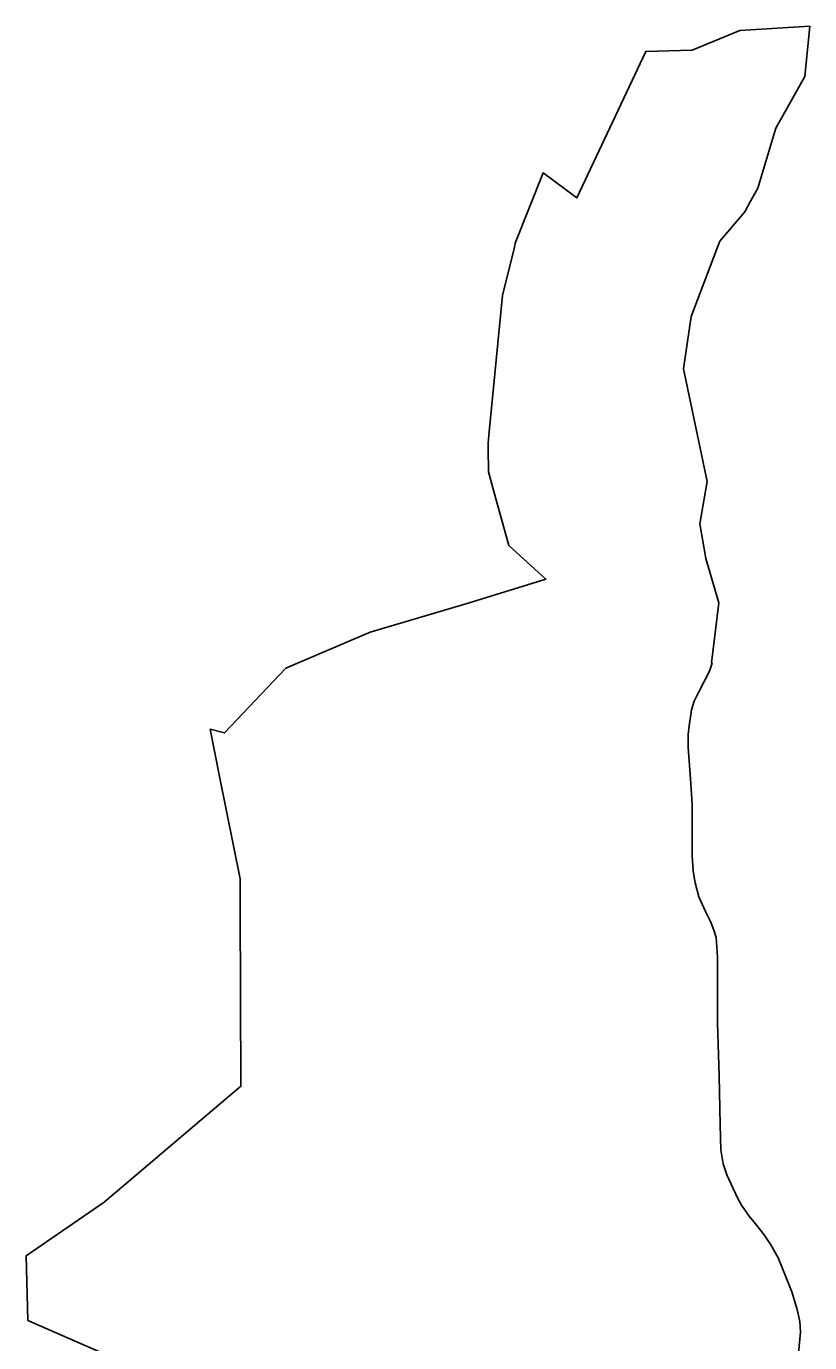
# Model space of a CAD drawing. Extents: x -263943 to -261149, y -1236934 to -1230686.
# Drawn here: x -262089 to -261154, y -1232257 to -1230686 of the extents above; entities that cross this region are included whole.
import ezdxf

# ---------------------------------------------------------------- set-up
doc = ezdxf.new("R2010")
doc.units = 0
for name, color, linetype in [('body_kn', 7, 'Continuous'), ('zuob_linie', 7, 'Continuous'), ('zuob_plochy', 7, 'Continuous')]:
    doc.layers.add(name, color=color, linetype=linetype)

msp = doc.modelspace()

# ---------------------------------------------------------------- linework, layer by layer
at = {"layer": 'body_kn'}
for p, q in [((-261237.06, -1230691.29), (-261237.06, -1230691.29)), ((-261153.53, -1230686.32), (-261153.53, -1230686.32)), ((-261349.39, -1230716.26), (-261349.39, -1230716.26)), ((-261293.67, -1230714.62), (-261293.67, -1230714.62)), ((-261159.3, -1230746.38), (-261159.3, -1230746.38)), ((-261193.95, -1230807.93), (-261193.95, -1230807.93)), ((-261471.92, -1230861.26), (-261471.92, -1230861.26)), ((-261215.61, -1230879.3), (-261215.61, -1230879.3)), ((-261431.67, -1230891.16), (-261431.67, -1230891.16)), ((-261224.56, -1230895.65), (-261224.56, -1230895.65)), ((-261222.71, -1230892.27), (-261222.71, -1230892.27)), ((-261231.16, -1230907.7), (-261231.16, -1230907.7)), ((-261505.27, -1230945.16), (-261505.27, -1230945.16)), ((-261260.89, -1230942.55), (-261260.89, -1230942.55)), ((-261505.84, -1230949.75), (-261505.84, -1230949.75)), ((-261264.8, -1230952.93), (-261264.8, -1230952.93)), ((-261520.5, -1231007.64), (-261520.5, -1231007.64)), ((-261294.91, -1231032.75), (-261294.91, -1231032.75)), ((-261304.39, -1231094.96), (-261304.39, -1231094.96)), ((-261537.45, -1231183.76), (-261537.45, -1231183.76)), ((-261536.55, -1231174.36), (-261536.55, -1231174.36)), ((-261537.38, -1231190.17), (-261537.38, -1231190.17)), ((-261537.05, -1231218), (-261537.05, -1231218)), ((-261275.94, -1231229.53), (-261275.94, -1231229.53)), ((-261531.79, -1231236.99), (-261531.79, -1231236.99)), ((-261284.62, -1231279.8), (-261284.62, -1231279.8)), ((-261512.75, -1231305.72), (-261512.75, -1231305.72)), ((-261277.69, -1231321.47), (-261277.69, -1231321.47)), ((-261468.58, -1231345.82), (-261468.58, -1231345.82)), ((-261561.47, -1231374.77), (-261561.47, -1231374.77)), ((-261262.05, -1231374.14), (-261262.05, -1231374.14)), ((-261678.29, -1231409.43), (-261678.29, -1231409.43)), ((-261778.89, -1231452.26), (-261778.89, -1231452.26)), ((-261270.85, -1231445.87), (-261270.85, -1231445.87)), ((-261270.07, -1231446.17), (-261270.07, -1231446.17)), ((-261273.26, -1231455.87), (-261273.26, -1231455.87)), ((-261286.28, -1231481.24), (-261286.28, -1231481.24)), ((-261279.98, -1231469.03), (-261279.98, -1231469.03)), ((-261291.42, -1231491.52), (-261291.42, -1231491.52)), ((-261294.56, -1231501.74), (-261294.56, -1231501.74)), ((-261869.51, -1231525.19), (-261869.51, -1231525.19)), ((-261852.12, -1231529.43), (-261852.12, -1231529.43)), ((-261297.54, -1231520.89), (-261297.54, -1231520.89)), ((-261298.69, -1231531.27), (-261298.69, -1231531.27)), ((-261298.65, -1231547.03), (-261298.65, -1231547.03)), ((-261858.27, -1231581.3), (-261858.27, -1231581.3)), ((-261295.7, -1231584.2), (-261295.7, -1231584.2)), ((-261294, -1231614.46), (-261294, -1231614.46)), ((-261293.79, -1231647.91), (-261293.79, -1231647.91)), ((-261293.89, -1231676.3), (-261293.89, -1231676.3)), ((-261292.61, -1231694.48), (-261292.61, -1231694.48)), ((-261833.78, -1231703.62), (-261833.78, -1231703.62)), ((-261290.46, -1231708.48), (-261290.46, -1231708.48)), ((-261833.67, -1231729.92), (-261833.67, -1231729.92)), ((-261285.95, -1231725.16), (-261285.95, -1231725.16)), ((-261833.65, -1231735.92), (-261833.65, -1231735.92)), ((-261277.94, -1231742.57), (-261277.94, -1231742.57)), ((-261271.44, -1231755.24), (-261271.44, -1231755.24)), ((-261267.63, -1231766.03), (-261267.63, -1231766.03)), ((-261265.37, -1231773.7), (-261265.37, -1231773.7)), ((-261264.28, -1231784.76), (-261264.28, -1231784.76)), ((-261263.54, -1231797.33), (-261263.54, -1231797.33)), ((-261263.81, -1231830.25), (-261263.81, -1231830.25)), ((-261263.58, -1231876.01), (-261263.58, -1231876.01)), ((-261261.56, -1231938.48), (-261261.56, -1231938.48)), ((-261832.79, -1231951.18), (-261832.79, -1231951.18)), ((-261260.6, -1231997.21), (-261260.6, -1231997.21)), ((-261259.53, -1232026.87), (-261259.53, -1232026.87)), ((-261256.78, -1232043.63), (-261256.78, -1232043.63)), ((-261252.29, -1232056.75), (-261252.29, -1232056.75)), ((-261996.07, -1232089.55), (-261996.07, -1232089.55)), ((-261239.58, -1232084.4), (-261239.58, -1232084.4)), ((-261234.77, -1232092.8), (-261234.77, -1232092.8)), ((-261226, -1232106.27), (-261226, -1232106.27)), ((-261218.07, -1232115.22), (-261218.07, -1232115.22)), ((-261208.02, -1232128.42), (-261208.02, -1232128.42)), ((-261199.87, -1232140.29), (-261199.87, -1232140.29)), ((-262088.98, -1232153.3), (-262088.98, -1232153.3)), ((-261191.28, -1232155.64), (-261191.28, -1232155.64)), ((-261185.86, -1232168.45), (-261185.86, -1232168.45)), ((-261175.05, -1232196.58), (-261175.05, -1232196.58)), ((-261168.34, -1232217.4), (-261168.34, -1232217.4)), ((-262087.09, -1232230.47), (-262087.09, -1232230.47)), ((-261165.17, -1232231.83), (-261165.17, -1232231.83)), ((-261164.4, -1232244.2), (-261164.4, -1232244.2))]:
    msp.add_line(p, q, dxfattribs=at)
at = {"layer": 'zuob_linie'}
msp.add_lwpolyline([(-261996.03, -1232270.53), (-262087.09, -1232230.47), (-262088.98, -1232153.3), (-261996.07, -1232089.55), (-261832.79, -1231951.18), (-261833.65, -1231735.92), (-261833.67, -1231729.92), (-261833.78, -1231703.62), (-261858.27, -1231581.3), (-261869.51, -1231525.19), (-261852.12, -1231529.43), (-261778.89, -1231452.26), (-261678.29, -1231409.43), (-261561.47, -1231374.77), (-261468.58, -1231345.82), (-261512.75, -1231305.72), (-261531.79, -1231236.99), (-261537.05, -1231218), (-261537.38, -1231190.17), (-261537.45, -1231183.76), (-261536.55, -1231174.36), (-261520.5, -1231007.64), (-261505.84, -1230949.75), (-261505.27, -1230945.16), (-261471.92, -1230861.26), (-261431.67, -1230891.16), (-261349.39, -1230716.26), (-261293.67, -1230714.62), (-261237.06, -1230691.29), (-261153.53, -1230686.32), (-261159.3, -1230746.38), (-261193.95, -1230807.93), (-261215.61, -1230879.3), (-261222.71, -1230892.27), (-261224.56, -1230895.65), (-261231.16, -1230907.7), (-261260.89, -1230942.55), (-261264.8, -1230952.93), (-261294.91, -1231032.75), (-261304.39, -1231094.96), (-261275.94, -1231229.53), (-261284.62, -1231279.8), (-261277.69, -1231321.47), (-261262.05, -1231374.14), (-261270.85, -1231445.87), (-261270.07, -1231446.17), (-261273.26, -1231455.87), (-261279.98, -1231469.03), (-261286.28, -1231481.24), (-261291.42, -1231491.52), (-261294.56, -1231501.74), (-261297.54, -1231520.89), (-261298.69, -1231531.27), (-261298.65, -1231547.03), (-261295.7, -1231584.2), (-261294, -1231614.46), (-261293.79, -1231647.91), (-261293.89, -1231676.3), (-261292.61, -1231694.48), (-261290.46, -1231708.48), (-261285.95, -1231725.16), (-261277.94, -1231742.57), (-261271.44, -1231755.24), (-261267.63, -1231766.03), (-261265.37, -1231773.7), (-261264.28, -1231784.76), (-261263.54, -1231797.33), (-261263.81, -1231830.25), (-261263.58, -1231876.01), (-261261.56, -1231938.48), (-261260.6, -1231997.21), (-261259.53, -1232026.87), (-261256.78, -1232043.63), (-261252.29, -1232056.75), (-261239.58, -1232084.4), (-261234.77, -1232092.8), (-261226, -1232106.27), (-261218.07, -1232115.22), (-261208.02, -1232128.42), (-261199.87, -1232140.29), (-261191.28, -1232155.64), (-261185.86, -1232168.45), (-261175.05, -1232196.58), (-261168.34, -1232217.4), (-261165.17, -1232231.83), (-261164.4, -1232244.2), (-261167.09, -1232269.94)], dxfattribs=at)
at = {"layer": 'zuob_plochy'}
msp.add_lwpolyline([(-261996.03, -1232270.53), (-262087.09, -1232230.47), (-262088.98, -1232153.3), (-261996.07, -1232089.55), (-261832.79, -1231951.18), (-261833.65, -1231735.92), (-261833.67, -1231729.92), (-261833.78, -1231703.62), (-261858.27, -1231581.3), (-261869.51, -1231525.19), (-261852.12, -1231529.43), (-261778.89, -1231452.26), (-261678.29, -1231409.43), (-261561.47, -1231374.77), (-261468.58, -1231345.82), (-261512.75, -1231305.72), (-261531.79, -1231236.99), (-261537.05, -1231218), (-261537.38, -1231190.17), (-261537.45, -1231183.76), (-261536.55, -1231174.36), (-261520.5, -1231007.64), (-261505.84, -1230949.75), (-261505.27, -1230945.16), (-261471.92, -1230861.26), (-261431.67, -1230891.16), (-261349.39, -1230716.26), (-261293.67, -1230714.62), (-261237.06, -1230691.29), (-261153.53, -1230686.32), (-261159.3, -1230746.38), (-261193.95, -1230807.93), (-261215.61, -1230879.3), (-261222.71, -1230892.27), (-261224.56, -1230895.65), (-261231.16, -1230907.7), (-261260.89, -1230942.55), (-261264.8, -1230952.93), (-261294.91, -1231032.75), (-261304.39, -1231094.96), (-261275.94, -1231229.53), (-261284.62, -1231279.8), (-261277.69, -1231321.47), (-261262.05, -1231374.14), (-261270.85, -1231445.87), (-261270.07, -1231446.17), (-261273.26, -1231455.87), (-261279.98, -1231469.03), (-261286.28, -1231481.24), (-261291.42, -1231491.52), (-261294.56, -1231501.74), (-261297.54, -1231520.89), (-261298.69, -1231531.27), (-261298.65, -1231547.03), (-261295.7, -1231584.2), (-261294, -1231614.46), (-261293.79, -1231647.91), (-261293.89, -1231676.3), (-261292.61, -1231694.48), (-261290.46, -1231708.48), (-261285.95, -1231725.16), (-261277.94, -1231742.57), (-261271.44, -1231755.24), (-261267.63, -1231766.03), (-261265.37, -1231773.7), (-261264.28, -1231784.76), (-261263.54, -1231797.33), (-261263.81, -1231830.25), (-261263.58, -1231876.01), (-261261.56, -1231938.48), (-261260.6, -1231997.21), (-261259.53, -1232026.87), (-261256.78, -1232043.63), (-261252.29, -1232056.75), (-261239.58, -1232084.4), (-261234.77, -1232092.8), (-261226, -1232106.27), (-261218.07, -1232115.22), (-261208.02, -1232128.42), (-261199.87, -1232140.29), (-261191.28, -1232155.64), (-261185.86, -1232168.45), (-261175.05, -1232196.58), (-261168.34, -1232217.4), (-261165.17, -1232231.83), (-261164.4, -1232244.2), (-261167.09, -1232269.94)], dxfattribs=at)

doc.saveas('drawing.dxf')
